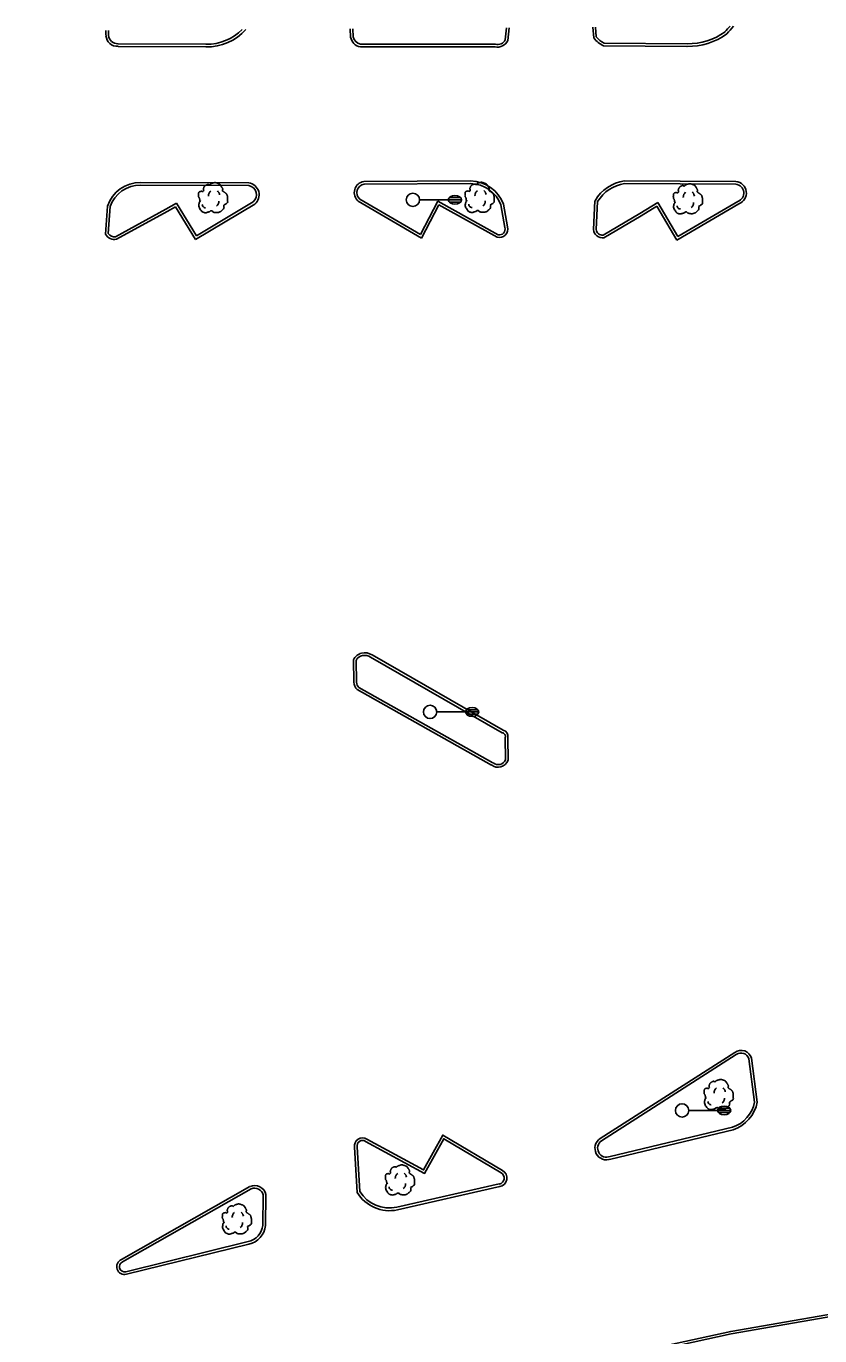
# Model space of a CAD drawing. Extents: x 2145380 to 2156929, y 139568 to 149130.
# Drawn here: x 2152586.9 to 2152766.1, y 143218.3 to 143514 of the extents above; entities that cross this region are included whole.
import ezdxf

# ---------------------------------------------------------------- set-up
doc = ezdxf.new("R2010")
doc.units = 0
for name, color, linetype in [('TOPO_Curb Back', 7, 'Continuous'), ('TOPO_Light Pole', 7, 'Continuous'), ('TOPO_Tree', 7, 'Continuous')]:
    doc.layers.add(name, color=color, linetype=linetype)

# ---------------------------------------------------------------- blocks, each defined once
blk = doc.blocks.new('LP')
at = {"layer": 'TOPO_Light Pole'}
blk.add_line((3.81, 0), (20.32, 0), dxfattribs=at)
for points in [[(20.32, 0), (27.94, 0)], [(20.32, 0), (23.5, 0)], [(20.83, 1.27), (27.43, 1.27)], [(20.83, 1.27), (23.5, 1.27)], [(23.71, 1.27), (27.43, 1.27)], [(23.71, 0), (27.94, 0)], [(20.83, -1.27), (27.43, -1.27)], [(20.83, -1.27), (23.5, -1.27)], [(23.71, -1.27), (27.43, -1.27)]]:
    blk.add_lwpolyline(points, dxfattribs=at)
blk.add_circle((0, 0), 3.81, dxfattribs=at)
blk.add_ellipse((24.13, 0), major_axis=(3.81, 0), ratio=0.666667, dxfattribs=at)
blk = doc.blocks.new('TREE')
at = {"layer": 'TOPO_Tree'}
for points in [[(-14.1, -0.4), (-14.2, 0.5), (-14.4, 1.4), (-14.6, 2.3), (-14.8, 3.2), (-15.5, 4), (-15.7, 4.9), (-15.8, 5.6), (-15.7, 6.3), (-15.7, 7), (-15.6, 7.9), (-15.7, 8.8), (-15.1, 9.7), (-14.6, 10.4), (-13.8, 10.5), (-13, 10.7), (-12.2, 11), (-11.1, 10), (-10.4, 10.7), (-9.4, 11.7), (-10.3, 13.3), (-9.8, 14.4), (-9.6, 15.1), (-9.3, 15.9), (-8.8, 16.5), (-8.2, 17.3), (-7.5, 17.7), (-6.7, 18.1), (-6.1, 18.4), (-5.6, 18.6), (-5.1, 18.7), (-4.5, 18.7), (-4, 18.5), (-3.5, 18.1)], [(-3.5, 17.6), (-3.1, 18.3), (-2.6, 18.8), (-1.9, 19.2), (-1, 19.7), (-0.2, 20), (0.7, 20.2), (1.6, 20.5), (2.5, 20.8), (3.4, 20.8), (4.1, 20.7), (4.8, 20.5), (5.5, 20.2), (6.4, 19.9), (7.3, 19.7), (8.2, 19.2), (9.4, 18.4), (10, 17.2), (10.8, 16), (11.2, 15.3), (11.6, 14.6), (11.9, 13.9), (12.2, 13.1), (11.4, 12), (11.9, 11.2), (12, 11), (12.2, 10.9), (12.4, 10.7), (12.9, 10.4), (13.5, 10), (14, 9.7), (14.7, 9.2), (15.4, 8.7), (16.1, 8.1), (16.7, 7.5), (16.9, 6.7), (17.1, 6), (17.6, 4.4), (17.7, 2.8), (17.7, 1.2), (17.7, -0.2), (17.8, -2.2), (16.6, -3), (15.5, -3.8), (14.3, -4.6), (13.2, -5.3)], [(13.2, -5.3), (13.3, -5.8), (13.4, -6.3), (13.4, -6.7), (13.8, -8.5), (12.2, -10), (10.8, -11.5), (10, -12.3), (9.1, -12.8), (8.2, -13.1), (6, -13.8), (3.3, -13.6), (1.3, -13.1), (0.5, -12.9), (-0.1, -11.4), (-0.8, -11.5), (-2, -11.6), (-3.3, -12.8), (-4.5, -13.1), (-6.1, -13.5), (-7.8, -14), (-9.3, -13.6), (-11.4, -13.1), (-12.8, -11.4), (-14.1, -9.4), (-15.3, -7.3), (-15.6, -5.1), (-15.1, -3), (-14.9, -1.9), (-13.9, -0.8), (-13.5, 0.1)], [(-4.2, 5.1), (-4.5, 6.1), (-4.3, 7.2), (-3.8, 8.2), (-3.3, 9.3), (-2.7, 10.3), (-1.6, 11)], [(5.9, 11.2), (6.5, 10.7), (7, 10.2), (7.4, 9.5), (7.9, 8.6), (8.3, 7.6), (8.5, 6.6)], [(-11.4, -4.5), (-11.5, -5.4), (-11, -6.3), (-10.1, -7.2), (-9.3, -8), (-8.5, -8.3), (-7.7, -8.1)], [(4.8, -6.3), (5.7, -5.7), (6.3, -4.9), (6.8, -3.9), (7.4, -2.8), (7.6, -1.7), (7.5, -0.6)]]:
    blk.add_open_spline(points, degree=3, dxfattribs=at)

msp = doc.modelspace()

# ---------------------------------------------------------------- linework, layer by layer
at = {"layer": 'TOPO_Curb Back'}
for p, q in [((2152612.77, 143478.71), (2152637.22, 143478.59)), ((2152612.77, 143478.11), (2152637.17, 143477.99)), ((2152663.15, 143478.93), (2152687.28, 143479.03)), ((2152663.21, 143478.33), (2152687.28, 143478.43)), ((2152722.01, 143479.05), (2152747.2, 143478.9)), ((2152722.05, 143478.45), (2152747.16, 143478.3)), ((2152620.87, 143474), (2152618.44, 143472.65)), ((2152625.36, 143466.6), (2152620.87, 143474)), ((2152638.19, 143474.28), (2152625.36, 143466.6)), ((2152676.17, 143466.12), (2152661.91, 143474.46)), ((2152675.93, 143466.96), (2152662.26, 143474.95)), ((2152679.89, 143474.44), (2152675.93, 143466.96)), ((2152693.48, 143466.89), (2152679.89, 143474.44)), ((2152715.05, 143468.06), (2152715.36, 143474.57)), ((2152715.65, 143468.07), (2152715.96, 143474.39)), ((2152729.56, 143474.13), (2152725.47, 143471.65)), ((2152734.04, 143466.49), (2152729.56, 143474.13)), ((2152747.6, 143474.42), (2152734.04, 143466.49)), ((2152604.85, 143467), (2152605.28, 143473.37)), ((2152605.46, 143467.15), (2152605.88, 143473.25)), ((2152618.44, 143472.65), (2152607.12, 143466.42)), ((2152618.73, 143472.12), (2152607.32, 143465.85)), ((2152620.66, 143473.19), (2152618.73, 143472.12)), ((2152625.16, 143465.78), (2152620.66, 143473.19)), ((2152638.54, 143473.79), (2152625.16, 143465.78)), ((2152680.13, 143473.62), (2152676.17, 143466.12)), ((2152693.26, 143466.33), (2152680.13, 143473.62)), ((2152694.1, 143473.62), (2152695.02, 143468.54)), ((2152694.68, 143473.78), (2152695.6, 143468.68)), ((2152725.47, 143471.65), (2152717.19, 143466.79)), ((2152725.77, 143471.14), (2152717.39, 143466.21)), ((2152729.35, 143473.3), (2152725.77, 143471.14)), ((2152733.83, 143465.67), (2152729.35, 143473.3)), ((2152747.86, 143473.87), (2152733.83, 143465.67)), ((2152716.51, 143262.81), (2152746.93, 143282.27)), ((2152716.83, 143262.31), (2152747.27, 143281.78)), ((2152750.12, 143280.82), (2152751.39, 143271.06)), ((2152750.71, 143280.94), (2152752, 143271.04)), ((2152746.41, 143265.35), (2152718.77, 143258.76)), ((2152746.58, 143264.77), (2152718.96, 143258.19)), ((2152716.51, 143262.81), (2152716.51, 143262.81)), ((2152716.84, 143262.31), (2152716.83, 143262.31))]:
    msp.add_line(p, q, dxfattribs=at)
for points in [[(2152660.11, 143513.39), (2152660.18, 143511.52)], [(2152660.71, 143513.4), (2152660.78, 143511.58)], [(2152695.08, 143510.92), (2152695.35, 143513.63)], [(2152695.67, 143510.77), (2152695.95, 143513.63)], [(2152714.85, 143513.76), (2152715.08, 143511.32)], [(2152715.45, 143513.76), (2152715.66, 143511.56)], [(2152607.66, 143510.02), (2152627.52, 143509.88)], [(2152662.45, 143509.92), (2152692.87, 143509.94)], [(2152717.31, 143509.55), (2152736.13, 143509.42)], [(2152717.45, 143510.15), (2152736.15, 143510.02)], [(2152607.68, 143509.42), (2152627.52, 143509.28)], [(2152662.4, 143509.32), (2152692.79, 143509.34)], [(2152660.92, 143365.83), (2152660.8, 143370.94)], [(2152661.52, 143365.84), (2152661.4, 143370.8)], [(2152664.69, 143371.5), (2152694.39, 143354.43)], [(2152665.01, 143372.01), (2152694.6, 143355)], [(2152692.32, 143347.68), (2152662.01, 143364.69)], [(2152692.03, 143347.15), (2152661.65, 143364.2)], [(2152695.1, 143353.37), (2152695.12, 143348.33)], [(2152695.7, 143353.3), (2152695.72, 143348.21)], [(2152663.56, 143262.18), (2152676.88, 143254.93), (2152681.21, 143262.75), (2152694.15, 143255.07)], [(2152663.87, 143262.7), (2152676.64, 143255.74), (2152680.99, 143263.58), (2152694.44, 143255.6)], [(2152661.66, 143250.65), (2152661.07, 143260.84)], [(2152662.25, 143250.84), (2152661.66, 143260.91)], [(2152693.72, 143252.55), (2152670.61, 143247.29)], [(2152608.41, 143235.49), (2152637.46, 143252)], [(2152608.7, 143234.97), (2152637.73, 143251.46)], [(2152640.44, 143250.13), (2152640.37, 143243.2)], [(2152641.04, 143250.2), (2152640.97, 143243.17)], [(2152693.86, 143251.96), (2152670.74, 143246.7)], [(2152637.04, 143239.54), (2152609.4, 143232.75)], [(2152637.17, 143238.95), (2152609.54, 143232.17)], [(2152792.49, 143226.74), (2152746.13, 143218.69), (2152704.59, 143209.63), (2152657.68, 143198.45), (2152612.23, 143187.56), (2152560.11, 143175.09), (2152512.89, 143163.96), (2152469.02, 143153.68), (2152422.57, 143142.6), (2152379.78, 143132.55), (2152375.96, 143148.84)], [(2152792.39, 143227.33), (2152746.01, 143219.28), (2152704.45, 143210.22), (2152657.54, 143199.03), (2152612.09, 143188.14), (2152559.97, 143175.68), (2152512.75, 143164.55), (2152468.88, 143154.27), (2152422.43, 143143.18), (2152380.22, 143133.27), (2152376.56, 143148.91)]]:
    msp.add_lwpolyline(points, dxfattribs=at)
for centre, radius, start, end in [((2152621.65, 143512.77), 16.73, 179.1347, 183.2405), ((2152621.63, 143512.77), 16.11, 179.0838, 183.2415), ((2152627.73, 143521.02), 11.74, 268.9641, 318.4659), ((2152627.73, 143521.02), 11.14, 268.9477, 315.6304), ((2152736.58, 143523.56), 13.55, 268.1862, 306.9557), ((2152731.7, 143526.18), 18.71, 314.0636, 319.2587), ((2152731.7, 143526.18), 19.31, 313.9535, 320.7951), ((2152607.49, 143511.97), 2.55, 183.2788, 274.1345), ((2152607.49, 143511.97), 1.95, 183.2847, 274.7895), ((2152662.82, 143511.97), 2.69, 189.734, 260.9006), ((2152662.82, 143511.97), 2.09, 190.752, 259.6663), ((2152693.4, 143511.7), 2.45, 255.4505, 337.5949), ((2152693.4, 143511.7), 1.85, 253.233, 335.0494), ((2152719.71, 143514.87), 5.83, 217.4862, 245.7669), ((2152719.7, 143514.87), 5.23, 219.3222, 244.4164), ((2152736.58, 143523.56), 14.15, 268.2164, 307.1073), ((2152612.75, 143470.82), 7.89, 89.8617, 161.1477), ((2152612.75, 143470.82), 7.29, 89.8672, 160.5419), ((2152636.78, 143475.89), 2.14, 311.2152, 79.5238), ((2152636.78, 143475.89), 2.74, 310.0119, 80.7116), ((2152663.55, 143476.41), 2.54, 98.8755, 230.0868), ((2152663.55, 143476.41), 1.94, 100.1222, 228.7042), ((2152687.2, 143471.07), 7.95, 19.8827, 89.3955), ((2152687.2, 143471.07), 7.35, 20.2692, 89.3609), ((2152723.31, 143469.96), 9.18, 98.1427, 149.8806), ((2152723.31, 143469.96), 8.58, 98.4334, 148.9231), ((2152746.95, 143476.31), 2, 288.9574, 83.9293), ((2152746.95, 143476.31), 2.6, 290.3567, 84.6334), ((2152693.77, 143468.15), 1.9, 254.1228, 15.9209), ((2152693.77, 143468.15), 1.3, 256.8972, 17.1058), ((2152717.06, 143468.19), 1.41, 185.0328, 275.4332), ((2152606.88, 143468.14), 2.33, 209.2005, 280.8327), ((2152606.88, 143468.14), 1.73, 214.7053, 277.9172), ((2152717.06, 143468.19), 2.01, 183.767, 279.545), ((2152663.37, 143369.63), 2.88, 55.286, 153.0638), ((2152663.37, 143369.63), 2.28, 54.6881, 149.4807), ((2152663.12, 143365.84), 2.2, 180.1658, 228.2596), ((2152663.12, 143365.84), 1.6, 179.9626, 226.0989), ((2152694.29, 143353.59), 0.845, 344.5972, 82.8276), ((2152694.29, 143353.59), 1.45, 348.2791, 77.4411), ((2152693.49, 143349.02), 2.38, 230.7323, 340.1209), ((2152693.49, 143349.02), 1.78, 230.7316, 336.9354), ((2152748.35, 143280.27), 2.45, 15.8234, 125.371), ((2152748.35, 143280.27), 1.85, 17.0921, 125.7864), ((2152743.93, 143272.53), 7.6, 289.0441, 348.8036), ((2152743.93, 143272.53), 8.2, 288.8336, 349.5027), ((2152662.87, 143261.16), 1.83, 56.9054, 190.1394), ((2152662.87, 143261.16), 1.23, 55.9155, 191.6341), ((2152717.98, 143260.63), 2.63, 123.9881, 291.9272), ((2152717.98, 143260.63), 2.03, 124.0413, 293.1093), ((2152693.52, 143253.88), 1.95, 279.4904, 61.6708), ((2152638.5, 143249.6), 2.61, 13.2081, 113.3455), ((2152693.52, 143253.88), 1.35, 279.488, 62.1503), ((2152638.5, 143249.6), 2.01, 15.1365, 112.4769), ((2152668.98, 143255.07), 8.55, 211.1195, 281.9058), ((2152668.98, 143255.07), 7.95, 212.1715, 281.8711), ((2152636.15, 143243.69), 4.25, 282.1076, 353.3937), ((2152636.15, 143243.69), 4.85, 282.2147, 353.7816), ((2152609.13, 143233.88), 1.76, 113.1326, 283.5263), ((2152609.13, 143233.88), 1.16, 113.1312, 283.4685)]:
    msp.add_arc(centre, radius, start, end, dxfattribs=at)

# ---------------------------------------------------------------- block references
at = {"layer": 'TOPO_Light Pole', "xscale": 0.39370000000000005, "yscale": 0.3937000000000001}
for p in [(2152674.24, 143474.76), (2152678.12, 143359.14), (2152735.02, 143269.16)]:
    msp.add_blockref('LP', p, dxfattribs=at)
at = {"layer": 'TOPO_Tree', "xscale": 0.19685000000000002, "yscale": 0.19685000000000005}
for p in [(2152628.93, 143474.57), (2152689.11, 143474.64), (2152736.15, 143474.31), (2152743.11, 143272.06), (2152671.13, 143252.78), (2152634.31, 143243.96)]:
    msp.add_blockref('TREE', p, dxfattribs=at)

doc.saveas('drawing.dxf')
